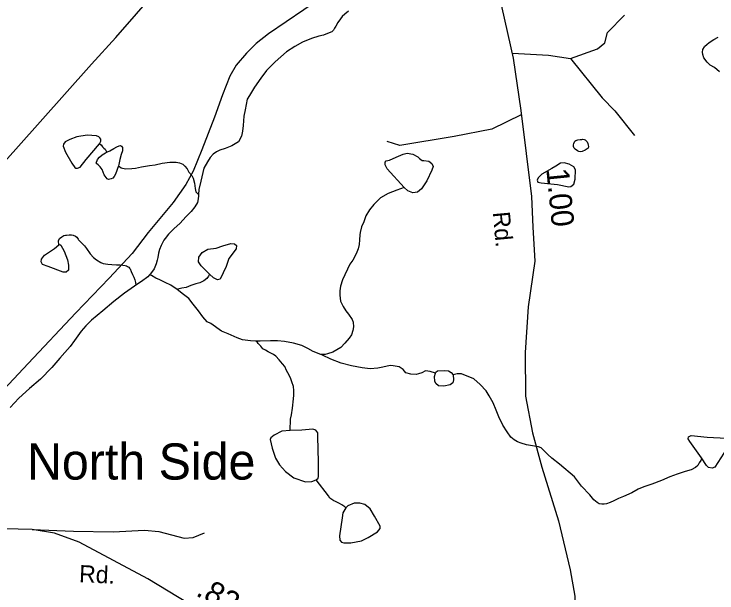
# Model space of a CAD drawing. Extents: x 2056842 to 2160602, y 826753 to 1016856.
# Drawn here: x 2075723 to 2079610, y 849266 to 852470 of the extents above; entities that cross this region are included whole.
import ezdxf

# ---------------------------------------------------------------- set-up
doc = ezdxf.new("R2010")
doc.units = 0
for name, color, linetype in [('Exist Civil Demographics Community Label', 7, 'Continuous'), ('Exist Hydrographic Creek Single Shore', 7, 'Continuous'), ('Exist Hydrographic Misc Water Feature', 7, 'Continuous'), ('Exist Railroad Mainline', 7, 'Continuous'), ('Exist Road Non-System Type 51', 7, 'Continuous'), ('Exist Road Primary US Attributed', 7, 'Continuous'), ('Exist Road Secondary Mileage Hundredths English Label', 7, 'Continuous'), ('Exist Road Secondary Type 51 Attributed', 7, 'Continuous'), ('Exist Road Secondary Type 51 Label', 7, 'Continuous')]:
    doc.layers.add(name, color=color, linetype=linetype)

msp = doc.modelspace()

# ---------------------------------------------------------------- linework, layer by layer
at = {"layer": 'Exist Hydrographic Creek Single Shore'}
for points in [[(2077573.1, 852485.4), (2077551.4, 852469.2), (2077537.5, 852457.1), (2077527.6, 852443.2), (2077513.5, 852423), (2077501.8, 852402.9), (2077495.8, 852390.8), (2077489.5, 852380.8), (2077479.9, 852370.9), (2077465.7, 852365), (2077433.9, 852352.7), (2077407.7, 852346.5), (2077367.9, 852334.3), (2077318.3, 852314.3), (2077276, 852290.2), (2077230.1, 852260.2), (2077198.1, 852233.9), (2077166.3, 852205.8), (2077118.3, 852157.9), (2077086.8, 852115.7), (2077052.9, 852065.6), (2077024.8, 852019.6), (2077012.9, 851999.4), (2077001.3, 851939.5), (2076993.5, 851905.4), (2076989.6, 851853.7), (2076985.5, 851821.4), (2076979.9, 851793.4), (2076963.9, 851763.4), (2076927.9, 851741.3), (2076889.9, 851725.1), (2076860.2, 851717), (2076841.7, 851706.8), (2076824.1, 851695), (2076807.9, 851676.7), (2076792.1, 851652.7), (2076772.4, 851616.7), (2076756.6, 851544.9), (2076744.7, 851498.8), (2076742.5, 851470.7), (2076742.9, 851464.6)], [(2076742.9, 851464.6), (2076740.6, 851446.7), (2076736.9, 851426.5), (2076722.8, 851402.8), (2076703.1, 851376.5), (2076673, 851346.6), (2076641, 851312.5), (2076607.1, 851280.3), (2076577.4, 851252.3), (2076559.4, 851228.3), (2076551.8, 851218.1), (2076535.8, 851188.1), (2076527.8, 851166.1), (2076521.8, 851145.9), (2076518, 851122.2), (2076513.9, 851108.2), (2076507.9, 851088), (2076498.3, 851059.9), (2076478.2, 851032), (2076472.2, 851026.1)], [(2076624.2, 850946.2), (2076590.5, 850968.4), (2076558.3, 850984.2), (2076528.2, 850998.1), (2076506.1, 851007.9), (2076482.1, 851022.1), (2076472.2, 851026.1)], [(2076396.6, 850969.8), (2076388.4, 850963.7), (2076334.4, 850925.6), (2076274.3, 850879.2), (2076213, 850827.2), (2076150.7, 850774.9), (2076118.9, 850744.8), (2076093.1, 850714.7), (2076057.2, 850662.5), (2076033.6, 850630.4), (2076003.3, 850596.4), (2075975.4, 850564.6), (2075931.9, 850514.4), (2075869.8, 850448.3), (2075807.9, 850398), (2075748.4, 850343.8), (2075700.6, 850291.8)], [(2077059.3, 850659.9), (2077031, 850661.7), (2076986.9, 850667.6), (2076957.2, 850677.4), (2076906.9, 850699.3), (2076869.2, 850715.1), (2076811, 850756.8), (2076791.1, 850766.7), (2076766.9, 850794.7), (2076742.9, 850826.8), (2076712.5, 850864.6), (2076688.8, 850894.6), (2076660.3, 850918.4), (2076624.2, 850946.2)], [(2077419.4, 850585), (2077377.3, 850602.7), (2077347.4, 850618.7), (2077315, 850634.5), (2077268.9, 850648.4), (2077219.2, 850658.4), (2077179, 850662.1), (2077141.1, 850662.1), (2077083.1, 850660), (2077059.3, 850659.9)], [(2078024.8, 850491.6), (2077997.6, 850494.9), (2077977.7, 850484.5), (2077959.7, 850478.7), (2077947.6, 850474.5), (2077917.6, 850476.6), (2077889.8, 850484.5), (2077875.6, 850502.4), (2077853.5, 850516.4), (2077819.4, 850522.3), (2077803.2, 850524.4), (2077761.6, 850516.1), (2077735.3, 850509.9), (2077691.5, 850505.7), (2077647.8, 850511.4), (2077589.3, 850523.5), (2077531.3, 850537.2), (2077475.5, 850559.1), (2077429.4, 850581.1), (2077419.4, 850585)], [(2078151.2, 850473.2), (2078153.9, 850445.5), (2078149.9, 850428.4), (2078135.4, 850417.8), (2078099.8, 850409.9), (2078070.9, 850412.5), (2078056.4, 850424.4), (2078049.8, 850437.6), (2078048.5, 850463.9), (2078053.7, 850482.4)], [(2078053.7, 850482.4), (2078055.1, 850487.7), (2078064.3, 850494.3), (2078102.5, 850496.9), (2078126.2, 850494.3), (2078140.7, 850486.4), (2078151.2, 850473.2)], [(2078301.4, 850419.1), (2078265.9, 850450.8), (2078197.3, 850478.4), (2078173.6, 850478.4), (2078151.2, 850473.2)], [(2079525.4, 850012.9), (2079520.9, 849999.4), (2079512.7, 849985.6), (2079504.9, 849971.4), (2079491, 849959.3), (2079467.4, 849947.5), (2079435, 849937.3), (2079391.1, 849923.4), (2079349.1, 849909), (2079303.4, 849888.8), (2079251.1, 849868.7), (2079205.6, 849852.5), (2079175.4, 849840.4), (2079139.3, 849820.3), (2079093.6, 849800.5), (2079065.5, 849788.1), (2079039.7, 849776.2), (2079019.4, 849765.9), (2078999.7, 849759.9), (2078985.8, 849758), (2078973.9, 849757.8), (2078959.7, 849759.9), (2078948, 849765.7), (2078929.4, 849781.9), (2078907.6, 849809.6), (2078861.3, 849857.6), (2078823.4, 849907.6), (2078739.1, 849979.2), (2078696.8, 850011.1), (2078674.9, 850032.7), (2078650.9, 850056.6), (2078638.8, 850068.6), (2078622.8, 850074.7), (2078590.8, 850080.8), (2078556.8, 850086.3), (2078526.8, 850094.6), (2078506.8, 850102.4), (2078488.5, 850112.5), (2078470.7, 850128.2), (2078450.6, 850158), (2078426.6, 850194.1), (2078404.4, 850240.1), (2078389.9, 850278), (2078371.8, 850318.1), (2078350.1, 850355.9), (2078334.4, 850384.9), (2078301.4, 850419.1)]]:
    msp.add_lwpolyline(points, dxfattribs=at)
at = {"layer": 'Exist Hydrographic Misc Water Feature'}
msp.add_line((2078053.7, 850482.4), (2078024.8, 850491.6), dxfattribs=at)
for points in [[(2079624.3, 852149.7), (2079596.4, 852173.7), (2079572.4, 852187.5), (2079555.8, 852203.4), (2079538.2, 852227.2), (2079531.8, 852245.2), (2079530, 852259.3), (2079531.8, 852273.2), (2079541.9, 852287.5), (2079543.7, 852291.3), (2079554, 852301.5), (2079567.9, 852311.5), (2079593.5, 852329.6), (2079617.5, 852341.8)], [(2076195.2, 851751.2), (2076201.8, 851765.7), (2076203.1, 851777.6), (2076196.5, 851785.5), (2076191.2, 851790.8), (2076178.1, 851796), (2076128, 851798.7), (2076070, 851790.8), (2076031.8, 851775), (2076005.5, 851761.8), (2075996.2, 851749.9), (2075994.9, 851738), (2076008.1, 851705.1), (2076042.4, 851644.4), (2076058.2, 851620.7), (2076064.8, 851616.8), (2076074, 851616.8), (2076088.5, 851622), (2076121.4, 851664.2), (2076195.2, 851751.2)], [(2076195.2, 851751.2), (2076204, 851745.1), (2076211.6, 851735), (2076220, 851726.9), (2076226, 851721.1), (2076232.3, 851711.2), (2076236, 851705)], [(2078869, 851777.6), (2078875.2, 851775.9), (2078881.1, 851773.8), (2078887.1, 851768), (2078893.2, 851761.8), (2078896.9, 851753.9), (2078897.5, 851744.1), (2078899.2, 851736.1), (2078897.3, 851727.9), (2078893.2, 851724), (2078887.5, 851719.6), (2078881.3, 851715.7), (2078865.4, 851709.6), (2078857.6, 851707.9), (2078847.1, 851709.9), (2078839.5, 851711.9), (2078825.4, 851721.7), (2078821.3, 851727.6), (2078817.4, 851737.6), (2078817.4, 851745.7), (2078819.2, 851753.5), (2078823.1, 851761.9), (2078825, 851765.6), (2078829.1, 851769.9), (2078841.2, 851773.7), (2078853.5, 851775.5), (2078863.3, 851775.6), (2078869, 851777.6)], [(2076300.2, 851629.1), (2076284.6, 851583.2), (2076276.6, 851571.4), (2076268.6, 851561.3), (2076260.6, 851557.2), (2076244.6, 851553.2), (2076236.8, 851557.2), (2076220.4, 851579.1), (2076216.3, 851595.1), (2076210.2, 851609.1), (2076198.5, 851625.1), (2076188.2, 851634.7), (2076180.2, 851640.8), (2076176.3, 851645.1), (2076184.3, 851665), (2076196, 851677), (2076209.8, 851691.1), (2076228, 851700.9), (2076236, 851705)], [(2076236, 851705), (2076252.2, 851713.1), (2076273.7, 851725.2), (2076292, 851735.5), (2076304.1, 851741.3), (2076311.7, 851741.4), (2076317.8, 851739.2), (2076321.9, 851731.3), (2076321.9, 851713.5), (2076316, 851693.3), (2076308.4, 851665.2), (2076302.4, 851637.3), (2076300.2, 851629.1)], [(2077880.5, 851510), (2077785.6, 851612.8), (2077775.1, 851635.2), (2077775.1, 851649.7), (2077781.7, 851657.6), (2077798.8, 851660.3), (2077835.7, 851677.4), (2077875.2, 851694.5), (2077897.6, 851699.8), (2077927.9, 851694.5), (2077956.9, 851680), (2077964.8, 851669.5), (2077979.3, 851658.9), (2077989.8, 851658.9), (2078016.2, 851656.3), (2078033.3, 851641.8), (2078039.9, 851626), (2078033.3, 851604.9), (2078005.6, 851546.9), (2077976.7, 851502.1), (2077954.3, 851483.6), (2077927.9, 851481), (2077900.3, 851491.5), (2077880.5, 851510)], [(2076300.2, 851629.1), (2076306.3, 851625.3), (2076316, 851619.4), (2076338.5, 851613.6), (2076374, 851615.5), (2076394.3, 851617.6), (2076428.5, 851623.9), (2076472.4, 851631.8), (2076502.4, 851635.8), (2076541.9, 851644), (2076584.2, 851650.1), (2076606.3, 851650), (2076619.9, 851650.4), (2076637.9, 851646.5), (2076656.2, 851638.4), (2076668, 851628.5), (2076680.4, 851612.5), (2076690, 851594.3), (2076706.2, 851576.5), (2076714.2, 851560.6), (2076720.5, 851534.6), (2076724.8, 851504.7), (2076728.7, 851486.7), (2076742.5, 851470.7), (2076742.9, 851464.6)], [(2078696.4, 851615), (2078641.2, 851584.1), (2078621.1, 851563.2), (2078616.9, 851550.6), (2078620.3, 851539.7), (2078638.7, 851535.5), (2078729, 851526.3), (2078791.7, 851513.8), (2078802.5, 851514.6), (2078818.4, 851528), (2078826.8, 851555.6), (2078827.6, 851608.3), (2078818.4, 851625), (2078792.5, 851639.3), (2078765.7, 851646.8), (2078745.7, 851644.3), (2078719.8, 851628.4), (2078696.4, 851615)], [(2077880.5, 851510), (2077839.6, 851495.5), (2077792.2, 851475.7), (2077750.1, 851453.3), (2077730.3, 851434.8), (2077711.9, 851415.1), (2077688.8, 851385.7), (2077668.9, 851353.4), (2077657, 851319.5), (2077645.1, 851291.7), (2077637.5, 851261.6), (2077635.1, 851247.4), (2077633.4, 851219.6), (2077631.4, 851193.5), (2077625.6, 851169.7), (2077615.8, 851143.6), (2077595.7, 851107.3), (2077579.7, 851085.3), (2077539.9, 850999.3), (2077528, 850963.4), (2077524.3, 850937.1), (2077524.3, 850913.2), (2077528.2, 850881.4), (2077542.4, 850851.2), (2077558.4, 850827.3), (2077572.7, 850809.3), (2077592.8, 850779.4), (2077598.8, 850763.6), (2077600.6, 850739.3), (2077597.1, 850717.5), (2077588.7, 850693.6), (2077576.8, 850675.5), (2077553.1, 850647.5), (2077529.5, 850625.1), (2077507.5, 850611), (2077485.2, 850599), (2077457.1, 850589.1), (2077443.4, 850585.1), (2077419.4, 850585)], [(2075969.9, 851192.5), (2075968.6, 851215), (2075973.9, 851228.1), (2075987, 851237.4), (2075998.9, 851244), (2076006.8, 851246.6), (2076013.3, 851246.6), (2076027.3, 851248.5), (2076039.8, 851248.7), (2076049.6, 851246.8), (2076061.7, 851240.5), (2076069.7, 851234.8), (2076077.3, 851224.7), (2076079.6, 851220.7), (2076085.5, 851214.5), (2076099.6, 851200.6), (2076111.7, 851186.6), (2076123.4, 851172.6), (2076143.5, 851142.8), (2076162, 851123), (2076177.8, 851108.8), (2076202, 851095), (2076215.9, 851089.3), (2076242, 851085.3), (2076264.1, 851083.2), (2076290.1, 851081.2), (2076310.2, 851081.4), (2076323.8, 851079.4), (2076337.9, 851077.6), (2076344.1, 851075.5), (2076350, 851073.4), (2076358, 851069.7), (2076361.9, 851063.4), (2076364, 851059.5), (2076370.1, 851045.6), (2076378.1, 851027.7), (2076384.3, 851013.4), (2076390, 850999.6), (2076394.1, 850983.5), (2076396.6, 850969.8)], [(2076804, 851031), (2076756.7, 851076.3), (2076742.2, 851098.7), (2076744.8, 851123.7), (2076763.3, 851150.1), (2076794.9, 851168.6), (2076841, 851173.8), (2076876.6, 851187), (2076921.4, 851200.2), (2076942.5, 851198.9), (2076953, 851188.3), (2076950.4, 851169.9), (2076910.8, 851117.1), (2076895, 851072.3), (2076862.1, 851002.5), (2076847.6, 850998.5), (2076825.2, 851009), (2076804, 851030.9)], [(2075969.9, 851192.5), (2075976.5, 851193.9), (2075981.8, 851191.2), (2076000.2, 851158.3), (2076018.6, 851109.5), (2076023.9, 851080.5), (2076023.9, 851052.8), (2076010.7, 851040.9), (2075993.6, 851040.9), (2075911.9, 851072.6), (2075880.3, 851084.4), (2075872.4, 851097.6), (2075873.7, 851113.5), (2075890.8, 851135.9), (2075946.2, 851172.8), (2075969.9, 851192.5)], [(2076472.2, 851026.1), (2076462, 851015.8), (2076428.3, 850989.7), (2076396.6, 850969.8)], [(2076804, 851031), (2076804, 851030.9), (2076798.3, 851018.8), (2076788.2, 851007), (2076772.2, 850992.8), (2076750.1, 850982.7), (2076728.3, 850976.7), (2076700.2, 850966.7), (2076674.4, 850956.5), (2076650.2, 850952.4), (2076627.8, 850947.1), (2076624.2, 850946.2)], [(2077249.4, 850165.4), (2077252.4, 850228.5), (2077256.5, 850252.3), (2077262.1, 850288.3), (2077268.2, 850340.5), (2077270.3, 850360.5), (2077269.9, 850386.6), (2077267.6, 850408.4), (2077259.6, 850434.3), (2077253.9, 850450.3), (2077244, 850470.4), (2077229.7, 850496.5), (2077219.6, 850518.3), (2077207.5, 850534.4), (2077189.5, 850556.2), (2077171.5, 850575.9), (2077157.5, 850586.2), (2077139.7, 850594.2), (2077127.4, 850600.1), (2077113.4, 850609.9), (2077099.5, 850617.7), (2077087.2, 850631.7), (2077073, 850645.6), (2077067.1, 850655.9), (2077059.3, 850659.9)], [(2077249.4, 850165.4), (2077203.3, 850161.4), (2077161.2, 850139), (2077142.7, 850124.5), (2077140.1, 850115.3), (2077150.6, 850066.5), (2077169.1, 850012.4), (2077190.1, 849974.2), (2077224.4, 849937.3), (2077270.5, 849903), (2077335.1, 849880.6), (2077370.6, 849883.3), (2077393, 849891.8)], [(2077393, 849891.8), (2077404.9, 849900.4), (2077407.5, 849910.9), (2077406.2, 849991.4), (2077403.6, 850129.8), (2077402.2, 850152.2), (2077391.7, 850166.7), (2077375.9, 850172), (2077314, 850166.7), (2077249.4, 850165.4)], [(2079525.4, 850012.9), (2079459.6, 850103.4), (2079450.4, 850117.9), (2079453, 850129.8), (2079467.5, 850136.4), (2079557.1, 850128.5), (2079663.8, 850121.9), (2079682.3, 850116.6), (2079688.8, 850107.4), (2079688.8, 850094.2), (2079649.3, 850038.8), (2079599.3, 849962.4), (2079583.5, 849955.8), (2079563.7, 849959.7), (2079553.1, 849971.6), (2079525.4, 850012.9)], [(2077558.2, 849737.4), (2077558, 849737.5), (2077552, 849743.3), (2077535.8, 849753.4), (2077521.9, 849761.2), (2077499.7, 849771.5), (2077491.9, 849775.1), (2077479.6, 849783), (2077470, 849791), (2077461.8, 849803.2), (2077393, 849891.8)], [(2077558.2, 849737.4), (2077540.6, 849708.6), (2077536.6, 849680.9), (2077530, 849632.1), (2077522.1, 849582), (2077524.8, 849558.3), (2077534, 849546.4), (2077545.9, 849542.5), (2077585.4, 849543.8), (2077644.7, 849554.4), (2077681.6, 849572.8), (2077732.9, 849604.4), (2077747.4, 849622.9), (2077747.4, 849636.1), (2077717.1, 849691.5), (2077692.1, 849732.3), (2077663.1, 849756), (2077635.4, 849762.6), (2077603.8, 849762.6), (2077569.6, 849748.1), (2077558.2, 849737.4)]]:
    msp.add_lwpolyline(points, dxfattribs=at)
at = {"layer": 'Exist Railroad Mainline'}
msp.add_lwpolyline([(2077422.9, 852560.6), (2077129.3, 852359.9), (2077061.4, 852305.9), (2077007.5, 852253.8), (2076951.6, 852187.5), (2076915.7, 852125.5), (2076876, 852023.5), (2076832.2, 851899.2), (2076760.7, 851719), (2076712.9, 851601), (2076673.1, 851526.8), (2076603.3, 851426.7), (2076463.6, 851260.3), (2076375.8, 851144.1), (2076248.2, 851007.9), (2076064.6, 850815.5), (2075801.2, 850534.9), (2075557.7, 850278.3)], dxfattribs=at)
at = {"layer": 'Exist Road Non-System Type 51'}
for points in [[(2078799.7, 852223), (2078949.2, 852277.1), (2078990.8, 852310.3), (2079005.3, 852368.5), (2079098.8, 852464.1)], [(2078480, 852252.6), (2078679.2, 852241.8), (2078799.7, 852223)], [(2078799.7, 852223), (2078976.2, 852006.9), (2079044.8, 851934.1), (2079154.8, 851797)], [(2078528.1, 851912.8), (2078364.5, 851833.3), (2078156.8, 851791.8), (2077855.7, 851741.9), (2077787.1, 851764.8)], [(2075823.2, 849616.8), (2076050.7, 849607.3), (2076270.9, 849603.2), (2076443.3, 849613.6), (2076524.3, 849605.2), (2076663.5, 849569.9), (2076713.3, 849572), (2076775.6, 849599)]]:
    msp.add_lwpolyline(points, dxfattribs=at)
at = {"layer": 'Exist Road Primary US Attributed'}
msp.add_lwpolyline([(2074721.4, 850602.9), (2074899.4, 850780.9), (2075344.4, 851287.8), (2075732.3, 851722.7), (2076150.3, 852191.9), (2076286.3, 852339.4), (2076615, 852720.3), (2076834.1, 852966.6), (2077111.9, 853261.2), (2077281.2, 853452.4), (2077468.6, 853674.3), (2077737.6, 853974.6), (2077917.8, 854165.3), (2078027.3, 854303)], dxfattribs=at)
at = {"layer": 'Exist Road Secondary Type 51 Attributed'}
for points in [[(2078027.3, 854303), (2078092.8, 854084.8), (2078138.5, 853898.8), (2078168.1, 853699.8), (2078302, 853000.4), (2078420.4, 852503.6), (2078483.8, 852226.2), (2078525.3, 851935.2), (2078584.5, 851460.3), (2078592.8, 851289.9), (2078603.2, 851102.8), (2078565.8, 850849.2), (2078550.2, 850596.7), (2078552.3, 850355.6), (2078589.7, 850151.9), (2078642.6, 849961.8), (2078734, 849664.6), (2078798.4, 849394.4), (2078824.4, 849247.8), (2078828.5, 849110.7), (2078820.2, 848990.1), (2078779.7, 848824.9)], [(2078779.7, 848824.9), (2078514.9, 848812.4), (2077943.7, 848793.7), (2077608.3, 848786.4), (2077487.9, 848803.1), (2077300.9, 848859.2), (2077068.3, 848990.1), (2076800.4, 849139.8), (2076462.9, 849344.5), (2076082.8, 849546.1), (2075945.7, 849596), (2075823.2, 849616.8), (2075588.5, 849623), (2075086.9, 849644.8), (2074671.7, 849658.5)]]:
    msp.add_lwpolyline(points, dxfattribs=at)

# ---------------------------------------------------------------- texts
at = {"layer": 'Exist Civil Demographics Community Label'}
msp.add_text('North Side', height=200, dxfattribs=at).set_placement((2075794.1, 849893.4))
at = {"layer": 'Exist Road Secondary Mileage Hundredths English Label'}
for s, rotation, p in [('1.00', 275.6395, (2078666.3, 851610.7)), ('.82', 330.8156, (2076722.8, 849254.7))]:
    msp.add_text(s, height=125, rotation=rotation, dxfattribs=at).set_placement(p)
at = {"layer": 'Exist Road Secondary Type 51 Label'}
for rotation, p in [(275.3505, (2078369.9, 851372.4)), (357.4432, (2076081.1, 849325.6))]:
    msp.add_text('Rd.', height=95, rotation=rotation, dxfattribs=at).set_placement(p)

doc.saveas('drawing.dxf')
